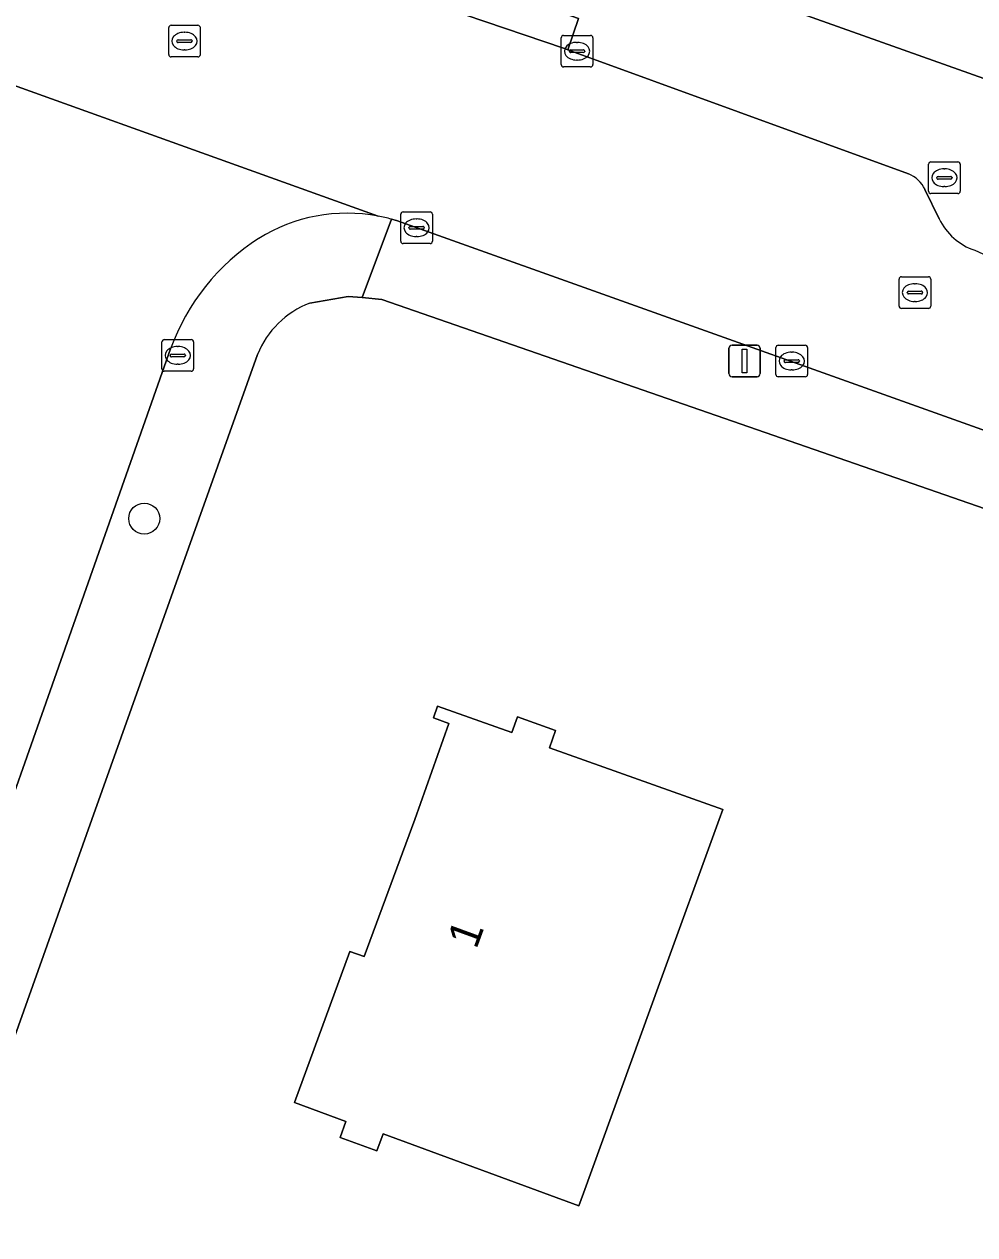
# Model space of a CAD drawing. Extents: x 163266 to 164362, y 381528 to 382286.
# Drawn here: x 163804.78 to 163834.86, y 381736.85 to 381775.16 of the extents above; entities that cross this region are included whole.
import ezdxf

# ---------------------------------------------------------------- set-up
doc = ezdxf.new("R2010")
doc.units = 0
for name, color, linetype in [('IMGEO_Boom', 7, 'Continuous'), ('IMGEO_Erf', 7, 'Continuous'), ('IMGEO_Kolk', 7, 'Continuous'), ('IMGEO_Lichtmast', 7, 'Continuous'), ('IMGEO_Pand', 7, 'Continuous'), ('IMGEO_Pand_nummerreeks', 7, 'Continuous'), ('IMGEO_Rijbaan_lokaal_open', 7, 'Continuous'), ('IMGEO_Rioolput', 7, 'Continuous'), ('IMGEO_Voetpad_open', 7, 'Continuous')]:
    doc.layers.add(name, color=color, linetype=linetype)

msp = doc.modelspace()

# ---------------------------------------------------------------- linework, layer by layer
at = {"layer": 'IMGEO_Boom'}
msp.add_circle((163808.58, 381759.52), 0.489, dxfattribs=at)
at = {"layer": 'IMGEO_Erf'}
for points in [[(163870.142, 381820.239), (163868.584, 381818.998), (163862.223, 381814.784), (163844.697, 381820.821), (163841.425, 381821.949), (163840.49, 381819.175), (163843.72, 381818.001), (163840.476, 381809.078), (163837.246, 381810.252), (163825.558, 381776.861), (163838.968, 381772.083), (163846.023, 381779.611), (163846.214, 381780.09), (163981.759, 381896.51)], [(163849.317, 381727.872), (163845.103, 381740.812), (163841.699, 381753.429), (163840.353, 381758.031), (163816.102, 381766.457), (163815.472, 381766.513), (163815.028, 381766.553), (163813.818, 381766.337)], [(163812.165, 381764.712), (163806.923, 381750), (163802.269, 381736.937), (163800.206, 381731.005), (163790.326, 381703.056)]]:
    msp.add_lwpolyline(points, dxfattribs=at)
msp.add_lwpolyline([(163815.939, 381739.51), (163814.777, 381739.935), (163814.963, 381740.442), (163813.333, 381741.039), (163815.086, 381745.823), (163815.537, 381745.657), (163817.145, 381750), (163818.221, 381753.033), (163817.727, 381753.209), (163817.861, 381753.585), (163820.215, 381752.75), (163820.389, 381753.243), (163821.593, 381752.815), (163821.397, 381752.262), (163826.881, 381750.316), (163826.766, 381750), (163824.883, 381744.804), (163822.48, 381738.174), (163822.334, 381737.774), (163816.135, 381740.046)], close=True, dxfattribs=at)
msp.add_arc((163814.842, 381763.642), 2.883, 110.8037, 158.2175, dxfattribs=at)
at = {"layer": 'IMGEO_Kolk'}
for p, q in [((163821.773, 381773.885), (163821.773, 381774.737)), ((163821.848, 381774.811), (163822.7, 381774.811)), ((163822.261, 381774.591), (163822.286, 381774.591)), ((163822.774, 381774.737), (163822.774, 381773.885)), ((163822.032, 381774.305), (163822.032, 381774.317)), ((163822.47, 381774.268), (163822.072, 381774.268)), ((163822.075, 381774.354), (163822.473, 381774.354)), ((163822.516, 381774.317), (163822.516, 381774.305)), ((163822.7, 381773.811), (163821.848, 381773.811)), ((163822.284, 381774.031), (163822.259, 381774.031)), ((163833.395, 381769.88), (163833.395, 381770.732)), ((163833.47, 381770.806), (163834.322, 381770.806)), ((163834.396, 381770.732), (163834.396, 381769.88)), ((163833.654, 381770.3), (163833.654, 381770.312)), ((163834.092, 381770.263), (163833.694, 381770.263)), ((163833.697, 381770.349), (163834.095, 381770.349)), ((163833.883, 381770.586), (163833.908, 381770.586)), ((163834.138, 381770.312), (163834.138, 381770.3)), ((163833.906, 381770.026), (163833.881, 381770.026)), ((163834.322, 381769.806), (163833.47, 381769.806)), ((163816.697, 381768.297), (163816.697, 381769.149)), ((163816.772, 381769.223), (163817.624, 381769.223)), ((163817.698, 381769.149), (163817.698, 381768.297)), ((163816.956, 381768.717), (163816.956, 381768.729)), ((163816.999, 381768.766), (163817.397, 381768.766)), ((163817.185, 381769.003), (163817.21, 381769.003)), ((163817.44, 381768.729), (163817.44, 381768.717)), ((163817.394, 381768.68), (163816.996, 381768.68)), ((163817.208, 381768.443), (163817.183, 381768.443)), ((163817.624, 381768.223), (163816.772, 381768.223)), ((163809.141, 381764.258), (163809.141, 381765.11)), ((163809.216, 381765.184), (163810.068, 381765.184)), ((163809.629, 381764.964), (163809.654, 381764.964)), ((163810.142, 381765.11), (163810.142, 381764.258)), ((163828.566, 381764.079), (163828.566, 381764.931)), ((163828.641, 381765.005), (163829.493, 381765.005)), ((163829.567, 381764.931), (163829.567, 381764.079)), ((163809.4, 381764.678), (163809.4, 381764.69)), ((163809.838, 381764.641), (163809.44, 381764.641)), ((163809.443, 381764.727), (163809.841, 381764.727)), ((163809.884, 381764.69), (163809.884, 381764.678)), ((163828.825, 381764.499), (163828.825, 381764.511)), ((163828.868, 381764.548), (163829.266, 381764.548)), ((163829.054, 381764.785), (163829.079, 381764.785)), ((163829.309, 381764.511), (163829.309, 381764.499)), ((163810.068, 381764.184), (163809.216, 381764.184)), ((163809.652, 381764.404), (163809.627, 381764.404)), ((163829.263, 381764.462), (163828.865, 381764.462)), ((163829.077, 381764.225), (163829.052, 381764.225)), ((163829.493, 381764.005), (163828.641, 381764.005))]:
    msp.add_line(p, q, dxfattribs=at)
for points in [[(163821.773, 381773.885), (163821.773, 381774.737)], [(163821.848, 381774.811), (163822.7, 381774.811)], [(163822.774, 381774.737), (163822.774, 381773.885)], [(163822.7, 381773.811), (163821.848, 381773.811)], [(163833.395, 381769.88), (163833.395, 381770.732)], [(163833.47, 381770.806), (163834.322, 381770.806)], [(163834.396, 381770.732), (163834.396, 381769.88)], [(163834.322, 381769.806), (163833.47, 381769.806)], [(163816.697, 381768.297), (163816.697, 381769.149)], [(163816.772, 381769.223), (163817.624, 381769.223)], [(163817.698, 381769.149), (163817.698, 381768.297)], [(163817.624, 381768.223), (163816.772, 381768.223)], [(163809.141, 381764.258), (163809.141, 381765.11)], [(163809.216, 381765.184), (163810.068, 381765.184)], [(163810.142, 381765.11), (163810.142, 381764.258)], [(163828.566, 381764.079), (163828.566, 381764.931)], [(163828.641, 381765.005), (163829.493, 381765.005)], [(163829.567, 381764.931), (163829.567, 381764.079)], [(163810.068, 381764.184), (163809.216, 381764.184)], [(163829.493, 381764.005), (163828.641, 381764.005)]]:
    msp.add_lwpolyline(points, dxfattribs=at)
for centre, radius, start, end in [((163821.85, 381774.735), 0.0765, 91.552, 178.448), ((163821.85, 381774.735), 0.0765, 91.552, 178.448), ((163822.698, 381774.735), 0.0765, 1.552, 88.448), ((163822.698, 381774.735), 0.0765, 1.552, 88.448), ((163822.072, 381774.314), 0.0403, 85.8775, 175.7526), ((163822.069, 381774.304), 0.0366, 178.938, 274.7102), ((163822.473, 381774.311), 0.043, 264.8664, 352.4533), ((163822.477, 381774.316), 0.0386, 1.7309, 96.639), ((163821.85, 381773.887), 0.0765, 181.552, 268.448), ((163821.85, 381773.887), 0.0765, 181.552, 268.448), ((163822.698, 381773.887), 0.0765, 271.552, 358.448), ((163822.698, 381773.887), 0.0765, 271.552, 358.448), ((163833.472, 381770.73), 0.0765, 91.552, 178.448), ((163833.472, 381770.73), 0.0765, 91.552, 178.448), ((163834.32, 381770.73), 0.0765, 1.552, 88.448), ((163834.32, 381770.73), 0.0765, 1.552, 88.448), ((163833.694, 381770.309), 0.0403, 85.8775, 175.7526), ((163833.691, 381770.299), 0.0366, 178.938, 274.7102), ((163834.095, 381770.306), 0.043, 264.8664, 352.4533), ((163834.099, 381770.311), 0.0386, 1.7309, 96.639), ((163833.472, 381769.882), 0.0765, 181.552, 268.448), ((163833.472, 381769.882), 0.0765, 181.552, 268.448), ((163834.32, 381769.882), 0.0765, 271.552, 358.448), ((163834.32, 381769.882), 0.0765, 271.552, 358.448), ((163816.774, 381769.147), 0.0765, 91.552, 178.448), ((163816.774, 381769.147), 0.0765, 91.552, 178.448), ((163817.622, 381769.147), 0.0765, 1.552, 88.448), ((163817.622, 381769.147), 0.0765, 1.552, 88.448), ((163816.996, 381768.726), 0.0403, 85.8775, 175.7526), ((163816.993, 381768.716), 0.0366, 178.938, 274.7102), ((163817.397, 381768.723), 0.043, 264.8664, 352.4533), ((163817.401, 381768.728), 0.0386, 1.7309, 96.639), ((163816.774, 381768.299), 0.0765, 181.552, 268.448), ((163816.774, 381768.299), 0.0765, 181.552, 268.448), ((163817.622, 381768.299), 0.0765, 271.552, 358.448), ((163817.622, 381768.299), 0.0765, 271.552, 358.448), ((163809.218, 381765.108), 0.0765, 91.552, 178.448), ((163809.218, 381765.108), 0.0765, 91.552, 178.448), ((163810.066, 381765.108), 0.0765, 1.552, 88.448), ((163810.066, 381765.108), 0.0765, 1.552, 88.448), ((163828.643, 381764.929), 0.0765, 91.552, 178.448), ((163828.643, 381764.929), 0.0765, 91.552, 178.448), ((163829.491, 381764.929), 0.0765, 1.552, 88.448), ((163829.491, 381764.929), 0.0765, 1.552, 88.448), ((163809.44, 381764.687), 0.0403, 85.8775, 175.7526), ((163809.437, 381764.677), 0.0366, 178.938, 274.7102), ((163809.841, 381764.684), 0.043, 264.8664, 352.4533), ((163809.845, 381764.689), 0.0386, 1.7309, 96.639), ((163828.865, 381764.508), 0.0403, 85.8775, 175.7526), ((163828.862, 381764.498), 0.0366, 178.938, 274.7102), ((163829.266, 381764.505), 0.043, 264.8664, 352.4533), ((163829.27, 381764.51), 0.0386, 1.7309, 96.639), ((163809.218, 381764.26), 0.0765, 181.552, 268.448), ((163809.218, 381764.26), 0.0765, 181.552, 268.448), ((163810.066, 381764.26), 0.0765, 271.552, 358.448), ((163810.066, 381764.26), 0.0765, 271.552, 358.448), ((163828.643, 381764.081), 0.0765, 181.552, 268.448), ((163828.643, 381764.081), 0.0765, 181.552, 268.448), ((163829.491, 381764.081), 0.0765, 271.552, 358.448), ((163829.491, 381764.081), 0.0765, 271.552, 358.448)]:
    msp.add_arc(centre, radius, start, end, dxfattribs=at)
for centre, major_axis, ratio, start_param, end_param in [((163822.26, 381774.311), (-0.387, 0.002), 0.722429, 4.712389, 7.853982), ((163822.285, 381774.311), (-0.39, 0.002), 0.717154, 1.570796, 4.712389), ((163833.882, 381770.306), (-0.387, 0.002), 0.722429, 4.712389, 7.853982), ((163833.907, 381770.306), (-0.39, 0.002), 0.717154, 1.570796, 4.712389), ((163817.184, 381768.723), (-0.387, 0.002), 0.722429, 4.712389, 7.853982), ((163817.209, 381768.723), (-0.39, 0.002), 0.717154, 1.570796, 4.712389), ((163809.628, 381764.684), (-0.387, 0.002), 0.722429, 4.712389, 7.853982), ((163809.653, 381764.684), (-0.39, 0.002), 0.717154, 1.570796, 4.712389), ((163829.053, 381764.505), (-0.387, 0.002), 0.722429, 4.712389, 7.853982), ((163829.078, 381764.505), (-0.39, 0.002), 0.717154, 1.570796, 4.712389)]:
    msp.add_ellipse(centre, major_axis=major_axis, ratio=ratio, start_param=start_param, end_param=end_param, dxfattribs=at)
at = {"layer": 'IMGEO_Lichtmast'}
for p, q in [((163827.079, 381764.11), (163827.079, 381764.91)), ((163827.079, 381764.91), (163827.079, 381764.11)), ((163827.179, 381765.01), (163827.969, 381765.01)), ((163827.969, 381765.01), (163827.179, 381765.01)), ((163828.069, 381764.91), (163828.069, 381764.11)), ((163828.069, 381764.11), (163828.069, 381764.91)), ((163827.969, 381764.01), (163827.179, 381764.01)), ((163827.179, 381764.01), (163827.969, 381764.01))]:
    msp.add_line(p, q, dxfattribs=at)
msp.add_lwpolyline([(163827.499, 381764.885), (163827.649, 381764.885), (163827.649, 381764.135), (163827.499, 381764.135), (163827.499, 381764.885)], dxfattribs=at)
for centre, start, end in [((163827.179, 381764.91), 90, 180), ((163827.179, 381764.91), 90, 180), ((163827.969, 381764.91), 0, 90), ((163827.969, 381764.91), 360, 90), ((163827.179, 381764.11), 180, 270), ((163827.179, 381764.11), 180, 270), ((163827.969, 381764.11), 270, 0), ((163827.969, 381764.11), 270, 0)]:
    msp.add_arc(centre, 0.1, start, end, dxfattribs=at)
at = {"layer": 'IMGEO_Pand'}
msp.add_lwpolyline([(163826.766, 381750), (163826.881, 381750.316), (163821.397, 381752.262), (163821.593, 381752.815), (163820.389, 381753.243), (163820.215, 381752.75), (163817.861, 381753.585), (163817.727, 381753.209), (163818.221, 381753.033), (163817.145, 381750), (163815.537, 381745.657), (163815.086, 381745.823), (163813.333, 381741.039), (163814.963, 381740.442), (163814.777, 381739.935), (163815.939, 381739.51), (163816.135, 381740.046), (163822.334, 381737.774), (163822.48, 381738.174), (163824.883, 381744.804)], close=True, dxfattribs=at)
at = {"layer": 'IMGEO_Rijbaan_lokaal_open'}
for points in [[(163832.755, 381770.426), (163821.983, 381774.359), (163821.874, 381774.396), (163816.213, 381776.322), (163810.767, 381778.175), (163800.522, 381781.766)], [(163815.981, 381769.093), (163799.533, 381774.995)], [(163799.533, 381774.995), (163815.981, 381769.093)], [(163833.732, 381769.007), (163833.282, 381769.93)], [(163816.399, 381768.996), (163816.563, 381768.948), (163840.425, 381760.431)], [(163787.506, 381699.094), (163787.177, 381701.17), (163787.28, 381701.743), (163787.425, 381702.556), (163787.562, 381702.837), (163794.387, 381722.215), (163797.797, 381731.907), (163799.856, 381737.758), (163809.414, 381764.894)]]:
    msp.add_lwpolyline(points, dxfattribs=at)
for centre, radius, start, end in [((163832.419, 381769.541), 0.947, 24.2747, 69.1967), ((163814.998, 381763.89), 5.295, 79.302, 121.8861), ((163815.064, 381764.194), 4.984, 74.4682, 79.4024), ((163837.937, 381775.11), 7.74, 246.5476, 310.9194), ((163835.486, 381769.851), 1.946, 205.693, 251.1539), ((163815.979, 381762.512), 6.984, 122.7512, 160.0613)]:
    msp.add_arc(centre, radius, start, end, dxfattribs=at)
at = {"layer": 'IMGEO_Rioolput'}
for p, q in [((163809.354, 381774.204), (163809.354, 381775.056)), ((163809.429, 381775.13), (163810.281, 381775.13)), ((163809.842, 381774.91), (163809.867, 381774.91)), ((163810.355, 381775.056), (163810.355, 381774.204)), ((163809.613, 381774.624), (163809.613, 381774.636)), ((163810.051, 381774.587), (163809.653, 381774.587)), ((163809.656, 381774.673), (163810.054, 381774.673)), ((163810.097, 381774.636), (163810.097, 381774.624)), ((163810.281, 381774.13), (163809.429, 381774.13)), ((163809.865, 381774.35), (163809.84, 381774.35)), ((163832.463, 381766.245), (163832.463, 381767.097)), ((163832.538, 381767.171), (163833.39, 381767.171)), ((163832.951, 381766.951), (163832.976, 381766.951)), ((163833.464, 381767.097), (163833.464, 381766.245)), ((163832.722, 381766.665), (163832.722, 381766.677)), ((163833.16, 381766.628), (163832.762, 381766.628)), ((163832.765, 381766.714), (163833.163, 381766.714)), ((163833.206, 381766.677), (163833.206, 381766.665)), ((163833.39, 381766.171), (163832.538, 381766.171)), ((163832.974, 381766.391), (163832.949, 381766.391))]:
    msp.add_line(p, q, dxfattribs=at)
for points in [[(163809.354, 381774.204), (163809.354, 381775.056)], [(163809.429, 381775.13), (163810.281, 381775.13)], [(163810.355, 381775.056), (163810.355, 381774.204)], [(163810.281, 381774.13), (163809.429, 381774.13)], [(163832.463, 381766.245), (163832.463, 381767.097)], [(163832.538, 381767.171), (163833.39, 381767.171)], [(163833.464, 381767.097), (163833.464, 381766.245)], [(163833.39, 381766.171), (163832.538, 381766.171)]]:
    msp.add_lwpolyline(points, dxfattribs=at)
for centre, radius, start, end in [((163809.431, 381775.054), 0.0765, 91.552, 178.448), ((163809.431, 381775.054), 0.0765, 91.552, 178.448), ((163810.279, 381775.054), 0.0765, 1.552, 88.448), ((163810.279, 381775.054), 0.0765, 1.552, 88.448), ((163809.653, 381774.633), 0.0403, 85.8775, 175.7526), ((163809.65, 381774.623), 0.0366, 178.938, 274.7102), ((163810.054, 381774.63), 0.043, 264.8664, 352.4533), ((163810.058, 381774.635), 0.0386, 1.7309, 96.639), ((163809.431, 381774.206), 0.0765, 181.552, 268.448), ((163809.431, 381774.206), 0.0765, 181.552, 268.448), ((163810.279, 381774.206), 0.0765, 271.552, 358.448), ((163810.279, 381774.206), 0.0765, 271.552, 358.448), ((163832.54, 381767.095), 0.0765, 91.552, 178.448), ((163832.54, 381767.095), 0.0765, 91.552, 178.448), ((163833.388, 381767.095), 0.0765, 1.552, 88.448), ((163833.388, 381767.095), 0.0765, 1.552, 88.448), ((163832.762, 381766.674), 0.0403, 85.8775, 175.7526), ((163832.759, 381766.664), 0.0366, 178.938, 274.7102), ((163833.163, 381766.671), 0.043, 264.8664, 352.4533), ((163833.167, 381766.676), 0.0386, 1.7309, 96.639), ((163832.54, 381766.247), 0.0765, 181.552, 268.448), ((163832.54, 381766.247), 0.0765, 181.552, 268.448), ((163833.388, 381766.247), 0.0765, 271.552, 358.448), ((163833.388, 381766.247), 0.0765, 271.552, 358.448)]:
    msp.add_arc(centre, radius, start, end, dxfattribs=at)
for centre, major_axis, ratio, start_param, end_param in [((163809.841, 381774.63), (-0.387, 0.002), 0.722429, 4.712389, 7.853982), ((163809.866, 381774.63), (-0.39, 0.002), 0.717154, 1.570796, 4.712389), ((163832.95, 381766.671), (-0.387, 0.002), 0.722429, 4.712389, 7.853982), ((163832.975, 381766.671), (-0.39, 0.002), 0.717154, 1.570796, 4.712389)]:
    msp.add_ellipse(centre, major_axis=major_axis, ratio=ratio, start_param=start_param, end_param=end_param, dxfattribs=at)
at = {"layer": 'IMGEO_Voetpad_open'}
for points in [[(163686.577, 381826.945), (163685.646, 381824.121), (163685.076, 381822.394), (163704.639, 381815.509), (163720.044, 381810.112), (163726.041, 381807.998), (163740.853, 381802.813), (163758.246, 381796.703), (163758.267, 381796.696), (163759.961, 381796.019), (163778.368, 381789.58), (163800.522, 381781.766), (163810.767, 381778.175), (163816.213, 381776.322), (163816.626, 381777.354), (163822.318, 381775.342), (163821.983, 381774.359), (163832.755, 381770.426)], [(163843.007, 381769.261), (163844.113, 381770.197), (163843.096, 381770.612), (163838.968, 381772.083), (163825.558, 381776.861), (163821.87, 381778.34)], [(163833.282, 381769.93), (163833.732, 381769.007)], [(163813.818, 381766.337), (163815.028, 381766.553), (163815.472, 381766.513), (163816.399, 381768.996)], [(163840.425, 381760.431), (163816.563, 381768.948), (163816.399, 381768.996), (163815.472, 381766.513), (163816.102, 381766.457), (163840.353, 381758.031), (163843.168, 381757.053), (163842.934, 381757.84)], [(163809.414, 381764.894), (163799.856, 381737.758), (163802.269, 381736.937), (163806.923, 381750), (163812.165, 381764.712)]]:
    msp.add_lwpolyline(points, dxfattribs=at)
msp.add_lwpolyline([(163816.213, 381776.322), (163821.874, 381774.396), (163821.983, 381774.359), (163822.318, 381775.342), (163816.626, 381777.354)], close=True, dxfattribs=at)
for centre, radius, start, end in [((163832.419, 381769.541), 0.947, 24.2747, 69.1967), ((163814.998, 381763.89), 5.295, 79.302, 121.8861), ((163815.064, 381764.194), 4.984, 74.4682, 79.4024), ((163837.937, 381775.11), 7.74, 246.5476, 310.9194), ((163835.486, 381769.851), 1.946, 205.693, 251.1539), ((163815.979, 381762.512), 6.984, 122.7512, 160.0613), ((163814.842, 381763.642), 2.883, 110.8037, 158.2175)]:
    msp.add_arc(centre, radius, start, end, dxfattribs=at)

# ---------------------------------------------------------------- texts
at = {"layer": 'IMGEO_Pand_nummerreeks'}
msp.add_text('1', height=1, rotation=69.8951, dxfattribs=at).set_placement((163819.086, 381745.866))

doc.saveas('drawing.dxf')
